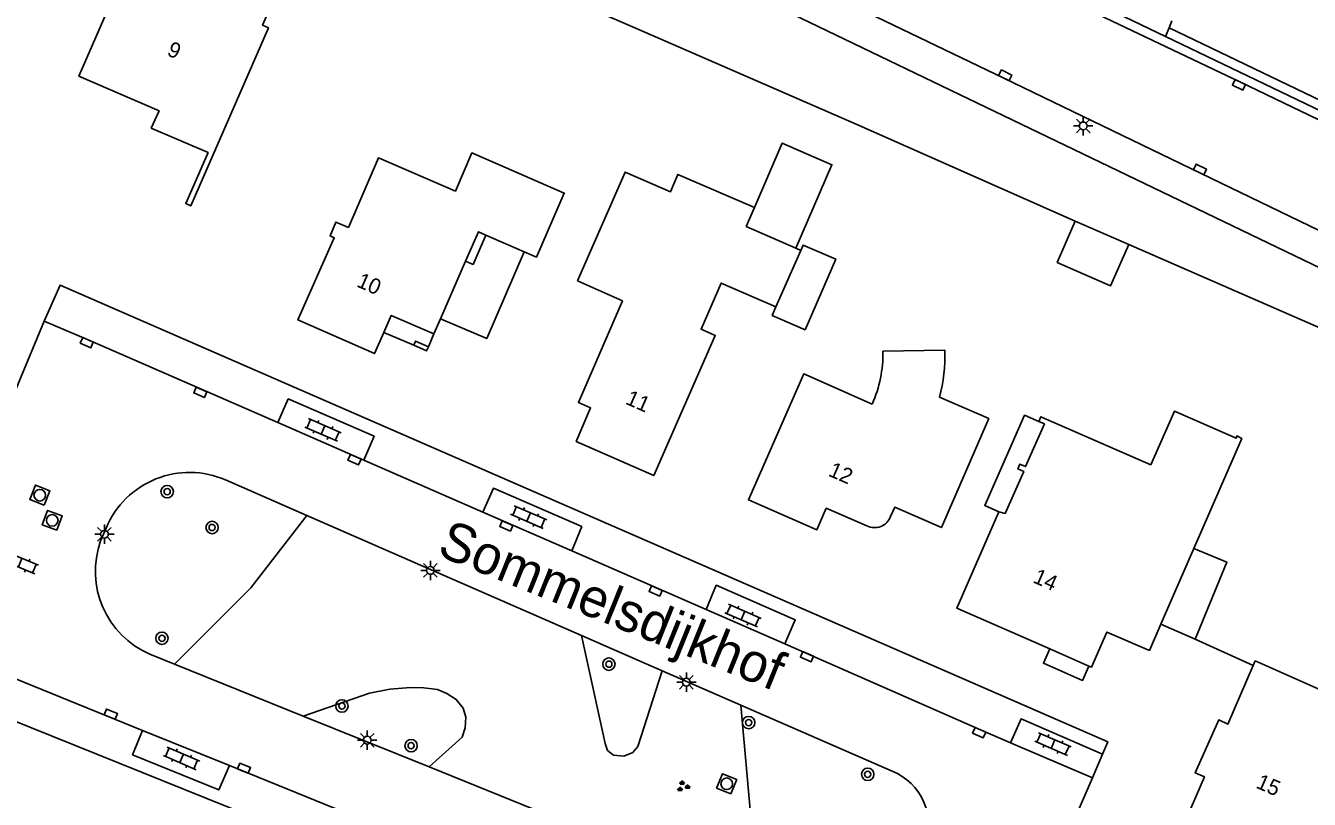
# Model space of a CAD drawing. Extents: x 124000 to 128010, y 398999 to 403000.
# Drawn here: x 126542.3 to 126625.2, y 399411 to 399461.1 of the extents above; entities that cross this region are included whole.
import ezdxf

# ---------------------------------------------------------------- set-up
doc = ezdxf.new("R2010")
doc.units = 0
for name, color, linetype in [('gg-afsc-muur', 7, 'Continuous'), ('gg-anno-huisnummerreeks BGT', 7, 'Continuous'), ('gg-anno-openbare ruimte label', 7, 'Continuous'), ('gg-bbg-bijgebouw', 7, 'Continuous'), ('gg-bbg-gedigitaliseerde bijgebouw', 7, 'Continuous'), ('gg-bbg-hoofdgebouw', 7, 'Continuous'), ('gg-bbg-luifel en loopbrug', 7, 'Continuous'), ('gg-bbg-onder overbouw', 7, 'Continuous'), ('gg-bbg-pand overbouw', 7, 'Continuous'), ('gg-bbg-pilaar onder overbouw', 7, 'Continuous'), ('gg-bbg-pilaar pand', 7, 'Continuous'), ('gg-bbg-tussenscheiding', 7, 'Continuous'), ('gg-knt-verharding', 7, 'Continuous'), ('gg-knt-verharding nz', 7, 'Continuous'), ('gt-grn-groengrens', 7, 'Continuous'), ('gt-symb-boom', 7, 'Continuous'), ('gt-symb-groenvak', 7, 'Continuous'), ('gt-symb-klinker verharding', 7, 'Continuous'), ('gt-symb-kolk', 7, 'Continuous'), ('gt-symb-lichtmast', 7, 'Continuous'), ('gt-symb-rioolschacht', 7, 'Continuous')]:
    doc.layers.add(name, color=color, linetype=linetype)

# ---------------------------------------------------------------- blocks, each defined once
blk = doc.blocks.new('gt0-KOLK')
at = {"layer": 'gt-symb-kolk'}
blk.add_lwpolyline([(0, 0), (0.375, 0), (0.375, 0.4), (-0.375, 0.4), (-0.375, 0), (0, 0)], dxfattribs=at)
blk = doc.blocks.new('gt0-BOOM')
at = {"layer": 'gt-symb-boom'}
for radius in [0.4, 0.2]:
    blk.add_circle((0, 0), radius, dxfattribs=at)
blk = doc.blocks.new('gt0-KL1')
at = {"layer": 'gt-symb-klinker verharding'}
for p, q in [((-1.15, 0.3), (1.15, 0.3)), ((-1, -0.3), (-1, 0.3)), ((-0.5, 0.3), (-0.5, 0.45)), ((0, -0.3), (0, 0.3)), ((0.5, 0.3), (0.5, 0.45)), ((1, -0.3), (1, 0.3)), ((-1.15, -0.3), (1.15, -0.3)), ((-0.5, -0.45), (-0.5, -0.3)), ((0.5, -0.45), (0.5, -0.3))]:
    blk.add_line(p, q, dxfattribs=at)
blk = doc.blocks.new('gt0-GRVAK')
at = {"layer": 'gt-symb-groenvak'}
for p, q in [((-0.11, 0.189), (-0.228, 0.24)), ((-0.182, 0.153), (0.088, 0.153)), ((-0.091, 0.211), (-0.156, 0.322)), ((-0.047, 0.214), (-0.047, 0.393)), ((-0.004, 0.211), (0.061, 0.322)), ((0.015, 0.189), (0.133, 0.24)), ((0.262, -0.052), (0.197, 0.059)), ((0.305, -0.049), (0.305, 0.13)), ((0.349, -0.052), (0.414, 0.059)), ((-0.245, -0.228), (-0.363, -0.177)), ((-0.318, -0.264), (-0.047, -0.264)), ((-0.226, -0.206), (-0.291, -0.095)), ((-0.183, -0.203), (-0.183, -0.024)), ((-0.139, -0.206), (-0.074, -0.095)), ((-0.12, -0.228), (-0.002, -0.177)), ((0.243, -0.074), (0.125, -0.023)), ((0.17, -0.11), (0.441, -0.11)), ((0.368, -0.074), (0.486, -0.023))]:
    blk.add_line(p, q, dxfattribs=at)
blk = doc.blocks.new('gt0-LMAST')
at = {"layer": 'gt-symb-lichtmast'}
for p, q in [((-0.182, 0.173), (-0.447, 0.438)), ((-0.005, 0.246), (-0.005, 0.621)), ((0.172, 0.173), (0.437, 0.438)), ((-0.255, -0.004), (-0.63, -0.004)), ((-0.182, -0.181), (-0.447, -0.446)), ((-0.005, -0.254), (-0.005, -0.629)), ((0.437, -0.446), (0.172, -0.181)), ((0.245, -0.004), (0.62, -0.004))]:
    blk.add_line(p, q, dxfattribs=at)
blk.add_circle((-0.005, -0.004), 0.25, dxfattribs=at)
blk = doc.blocks.new('gt0-RS')
at = {"layer": 'gt-symb-rioolschacht'}
blk.add_lwpolyline([(-0.5, -0.5), (0.5, -0.5), (0.5, 0.5), (-0.5, 0.5)], close=True, dxfattribs=at)
blk.add_circle((0, 0), 0.375, dxfattribs=at)

msp = doc.modelspace()

# ---------------------------------------------------------------- linework, layer by layer
at = {"layer": 'gg-afsc-muur'}
for p, q in [((126567.456, 399467.079), (126581.766, 399460.867)), ((126624.263, 399442.238), (126613.538, 399446.921)), ((126621.594, 399419.702), (126617.839, 399421.401))]:
    msp.add_line(p, q, dxfattribs=at)
for points in [[(126581.766, 399460.867), (126595.916, 399454.692), (126610.086, 399448.428)], [(126624.263, 399442.238), (126642.696, 399434.19), (126635.026, 399416.729)]]:
    msp.add_lwpolyline(points, dxfattribs=at)
at = {"layer": 'gg-bbg-bijgebouw'}
msp.add_line((126617.839, 399421.401), (126615.618, 399422.373), dxfattribs=at)
at = {"layer": 'gg-bbg-gedigitaliseerde bijgebouw'}
msp.add_lwpolyline([(126617.839, 399421.401), (126619.892, 399426.368), (126617.746, 399427.256)], dxfattribs=at)
at = {"layer": 'gg-bbg-hoofdgebouw'}
for p, q in [((126571.997, 399447.524), (126574.469, 399446.441)), ((126590.743, 399442.875), (126592.344, 399446.533)), ((126592.344, 399446.533), (126592.027, 399446.673)), ((126569.061, 399442.117), (126570.68, 399445.835)), ((126568.633, 399441.134), (126569.061, 399442.117)), ((126597.658, 399440.02), (126601.659, 399440.073)), ((126608.436, 399420.762), (126610.958, 399419.656))]:
    msp.add_line(p, q, dxfattribs=at)
for points in [[(126549.431, 399466.423), (126545.691, 399457.799), (126550.875, 399455.551), (126550.366, 399454.442), (126554.037, 399452.854), (126552.596, 399449.566), (126552.924, 399449.408), (126557.939, 399460.932), (126557.563, 399461.096), (126558.541, 399463.344), (126558.917, 399463.181)], [(126574.469, 399446.441), (126575.265, 399446.093), (126577.055, 399450.241), (126571.097, 399452.83), (126570.026, 399450.362), (126565.054, 399452.511), (126563.11, 399448.013), (126562.293, 399448.366), (126561.926, 399447.464), (126562.191, 399447.347), (126559.851, 399442.04), (126564.804, 399439.856), (126565.399, 399441.229)], [(126589.348, 399449.313), (126584.407, 399451.446), (126583.92, 399450.317), (126580.995, 399451.601), (126577.926, 399444.569)], [(126592.027, 399446.673), (126588.825, 399448.088), (126589.348, 399449.313)], [(126570.68, 399445.835), (126571.509, 399447.738), (126571.997, 399447.524)], [(126577.926, 399444.569), (126580.814, 399443.262), (126577.971, 399436.708), (126578.757, 399436.349), (126577.837, 399434.181), (126582.849, 399431.974), (126586.817, 399441.031), (126585.901, 399441.432), (126587.207, 399444.423), (126590.743, 399442.875)], [(126596.62, 399428.723), (126593.997, 399429.862), (126593.38, 399428.462), (126588.966, 399430.399), (126592.539, 399438.556), (126596.966, 399436.595)], [(126601.303, 399437.037), (126604.5, 399435.654), (126601.436, 399428.607), (126598.422, 399429.927), (126598.146, 399429.323)], [(126607.721, 399435.474), (126608.088, 399435.314), (126606.872, 399432.552), (126606.5, 399432.703), (126606.377, 399432.409), (126606.76, 399432.23), (126605.548, 399429.525), (126605.153, 399429.635)], [(126617.746, 399427.256), (126620.849, 399434.372), (126620.537, 399434.541), (126620.477, 399434.391), (126616.489, 399436.134), (126614.963, 399432.671), (126607.853, 399435.776), (126607.721, 399435.474)], [(126605.153, 399429.635), (126602.427, 399423.396), (126608.436, 399420.762)], [(126610.958, 399419.656), (126611.127, 399419.582), (126612.136, 399421.853), (126614.875, 399420.67), (126615.618, 399422.373)], [(126626.18, 399409.048), (126625.066, 399406.512), (126617.312, 399409.917), (126618.431, 399412.489), (126617.837, 399412.753), (126619.359, 399416.173), (126619.953, 399415.909), (126621.594, 399419.702)], [(126635.026, 399416.729), (126627.72, 399419.938), (126626.759, 399417.75), (126621.719, 399419.991), (126621.594, 399419.702)]]:
    msp.add_lwpolyline(points, dxfattribs=at)
for centre, radius, start, end in [((126589.438, 399439.898), 8.221, 336.30809, 0.84694), ((126590.968, 399439.788), 10.695, 345.09601, 1.52811), ((126597.113, 399429.709), 1.102, 243.41405, 339.51394)]:
    msp.add_arc(centre, radius, start, end, dxfattribs=at)
at = {"layer": 'gg-bbg-luifel en loopbrug'}
msp.add_line((126613.538, 399446.921), (126610.086, 399448.428), dxfattribs=at)
for points in [[(126589.348, 399449.313), (126591.139, 399453.463), (126594.358, 399452.073), (126592.027, 399446.673)], [(126610.086, 399448.428), (126608.92, 399445.753), (126612.374, 399444.248), (126613.538, 399446.921)], [(126571.997, 399447.524), (126571.176, 399445.622), (126570.68, 399445.835)], [(126569.061, 399442.117), (126572.046, 399440.828), (126574.469, 399446.441)], [(126592.344, 399446.533), (126592.493, 399446.876), (126594.604, 399445.956), (126592.62, 399441.404), (126590.504, 399442.326), (126590.743, 399442.875)], [(126607.721, 399435.474), (126606.803, 399435.877), (126604.238, 399430.037), (126605.153, 399429.635)], [(126608.436, 399420.762), (126608.032, 399419.834), (126610.556, 399418.733), (126610.958, 399419.656)]]:
    msp.add_lwpolyline(points, dxfattribs=at)
at = {"layer": 'gg-bbg-onder overbouw'}
msp.add_lwpolyline([(126565.399, 399441.229), (126565.876, 399442.329), (126568.633, 399441.134)], dxfattribs=at)
at = {"layer": 'gg-bbg-pand overbouw'}
for p, q in [((126567.334, 399440.399), (126565.399, 399441.229)), ((126568.633, 399441.134), (126568.276, 399440.307))]:
    msp.add_line(p, q, dxfattribs=at)
at = {"layer": 'gg-bbg-pilaar onder overbouw'}
msp.add_lwpolyline([(126567.334, 399440.399), (126567.454, 399440.67), (126568.276, 399440.307)], dxfattribs=at)
at = {"layer": 'gg-bbg-pilaar pand'}
msp.add_lwpolyline([(126568.276, 399440.307), (126568.157, 399440.036), (126567.334, 399440.399)], dxfattribs=at)
at = {"layer": 'gg-bbg-tussenscheiding'}
msp.add_line((126615.618, 399422.373), (126617.746, 399427.256), dxfattribs=at)
at = {"layer": 'gg-knt-verharding'}
for p, q in [((126644.456, 399436.463), (126551.311, 399481.314)), ((126609.606, 399463.406), (126615.913, 399460.368)), ((126615.913, 399460.368), (126634.392, 399451.47)), ((126543.456, 399441.956), (126534.905, 399421.519)), ((126560.416, 399429.401), (126555.16, 399431.698)), ((126578.172, 399421.641), (126560.416, 399429.401)), ((126547.467, 399428.609), (126547.093, 399427.76)), ((126583.396, 399419.358), (126578.172, 399421.641)), ((126550.278, 399420.425), (126551.872, 399419.781)), ((126551.872, 399419.781), (126560.191, 399416.423)), ((126588.481, 399417.135), (126583.396, 399419.358)), ((126560.191, 399416.423), (126568.33, 399413.136)), ((126598.247, 399412.867), (126588.481, 399417.135)), ((126611.848, 399413.962), (126611.198, 399412.428)), ((126568.33, 399413.136), (126589.595, 399404.55))]:
    msp.add_line(p, q, dxfattribs=at)
for points in [[(126644.16, 399439.045), (126630.304, 399445.667), (126605.473, 399457.674), (126579.677, 399470.072)], [(126646.859, 399444.868), (126620.758, 399457.416), (126606.304, 399464.312)], [(126543.456, 399441.956), (126544.481, 399444.286), (126612.187, 399414.763), (126611.848, 399413.962)], [(126534.905, 399421.519), (126533.941, 399419.15), (126602.609, 399391.475), (126603.536, 399393.813)], [(126611.159, 399406.995), (126609.982, 399409.615), (126611.198, 399412.428)]]:
    msp.add_lwpolyline(points, dxfattribs=at)
for centre, radius, start, end in [((126552.844, 399426.341), 5.836, 66.62046, 157.1338), ((126552.616, 399425.799), 5.86, 160.45051, 246.49234), ((126596.832, 399409.367), 3.775, 339.96148, 67.97903)]:
    msp.add_arc(centre, radius, start, end, dxfattribs=at)
at = {"layer": 'gg-knt-verharding nz'}
for p, q in [((126564.103, 399432.977), (126558.542, 399435.403)), ((126571.806, 399429.616), (126564.103, 399432.977)), ((126577.545, 399427.112), (126571.806, 399429.616)), ((126586.236, 399423.32), (126577.545, 399427.112)), ((126591.326, 399421.099), (126586.236, 399423.32)), ((126555.415, 399413.219), (126549.805, 399415.498)), ((126611.198, 399412.428), (126605.908, 399414.7)), ((126564.686, 399409.453), (126555.415, 399413.219))]:
    msp.add_line(p, q, dxfattribs=at)
for points in [[(126558.542, 399435.403), (126546.28, 399440.753), (126543.456, 399441.956)], [(126564.103, 399432.977), (126564.769, 399434.511), (126559.218, 399436.935), (126558.542, 399435.403)], [(126577.545, 399427.112), (126578.194, 399428.677), (126572.477, 399431.153), (126571.806, 399429.616)], [(126591.326, 399421.099), (126591.991, 399422.646), (126586.885, 399424.879), (126586.236, 399423.32)], [(126549.805, 399415.498), (126536.776, 399420.791), (126534.905, 399421.519)], [(126605.908, 399414.7), (126603.956, 399415.538), (126591.326, 399421.099)], [(126611.848, 399413.962), (126606.59, 399416.253), (126605.908, 399414.7)], [(126555.415, 399413.219), (126554.734, 399411.65), (126549.166, 399413.926), (126549.805, 399415.498)]]:
    msp.add_lwpolyline(points, dxfattribs=at)
at = {"layer": 'gt-grn-groengrens'}
for p, q in [((126616.163, 399460.914), (126616.333, 399461.372)), ((126615.913, 399460.368), (126616.163, 399460.914)), ((126616.163, 399460.914), (126644.366, 399447.336)), ((126588.481, 399417.135), (126589.595, 399404.55))]:
    msp.add_line(p, q, dxfattribs=at)
for points in [[(126551.872, 399419.781), (126556.809, 399424.711), (126560.416, 399429.401)], [(126583.396, 399419.358), (126581.822, 399414.453), (126581.487, 399414.07), (126580.902, 399413.841), (126580.236, 399413.887), (126579.855, 399414.205), (126579.714, 399414.658), (126578.172, 399421.641)], [(126560.191, 399416.423), (126564.463, 399417.899), (126565.793, 399418.159), (126567.124, 399418.282), (126567.993, 399418.259), (126568.862, 399418.151), (126569.473, 399417.884), (126570.083, 399417.498), (126570.518, 399416.926), (126570.697, 399416.355), (126570.662, 399415.654), (126570.453, 399415.063), (126568.33, 399413.136)]]:
    msp.add_lwpolyline(points, dxfattribs=at)

# ---------------------------------------------------------------- block references
at = {"layer": 'gt-symb-boom'}
for p in [(126551.396, 399430.934), (126554.301, 399428.616), (126551.059, 399421.455), (126579.943, 399419.78), (126562.691, 399417.074), (126588.98, 399416.001), (126567.163, 399414.509), (126596.672, 399412.659)]:
    msp.add_blockref('gt0-BOOM', p, dxfattribs=at)
at = {"layer": 'gt-symb-groenvak'}
msp.add_blockref('gt0-GRVAK', (126584.725, 399411.875), dxfattribs=at)
at = {"layer": 'gt-symb-klinker verharding'}
for p, rotation in [((126561.467, 399434.924), -23.567071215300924), ((126574.763, 399429.292), -23.56707121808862), ((126541.895, 399426.34), -22.716871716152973), ((126588.612, 399422.921), -23.567071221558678), ((126608.647, 399414.612), -23.56707121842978), ((126552.327, 399413.689), -23.56707121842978)]:
    msp.add_blockref('gt0-KL1', p, dxfattribs=dict(at, rotation=rotation))
at = {"layer": 'gt-symb-kolk'}
for p, rotation in [((126605.473, 399457.674), -25.77110594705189), ((126620.758, 399457.416), 154.40857585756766), ((126618.056, 399451.589), -25.719512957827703), ((126546.28, 399440.753), 156.4329287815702), ((126553.618, 399437.535), 156.4329287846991), ((126563.587, 399433.183), 156.4329287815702), ((126573.392, 399428.903), 156.48544331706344), ((126583.045, 399424.701), 156.4329287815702), ((126592.829, 399420.443), 156.4329287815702), ((126547.683, 399416.362), -21.97171039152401), ((126603.956, 399415.538), 156.74124066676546), ((126556.285, 399412.863), -22.02484593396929)]:
    msp.add_blockref('gt0-KOLK', p, dxfattribs=dict(at, rotation=rotation))
at = {"layer": 'gt-symb-lichtmast'}
for p in [(126610.605, 399454.587), (126547.347, 399428.183), (126568.416, 399425.844), (126584.955, 399418.62), (126564.331, 399414.869)]:
    msp.add_blockref('gt0-LMAST', p, dxfattribs=at)
at = {"layer": 'gt-symb-rioolschacht'}
for p, rotation in [((126543.164, 399430.704), 68.15602307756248), ((126543.966, 399429.078), 70.06095208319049), ((126587.56, 399412.046), 67.97515406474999)]:
    msp.add_blockref('gt0-RS', p, dxfattribs=dict(at, rotation=rotation))

# ---------------------------------------------------------------- texts
at = {"layer": 'gg-anno-huisnummerreeks BGT'}
for s, rotation, p in [('9', 336.5, (126551.326, 399459.171)), ('10', 336.2, (126563.579, 399444.221)), ('11', 336.2, (126580.957, 399436.632)), ('12', 336.3, (126594.065, 399431.983)), ('14', 336.3, (126607.287, 399425.087)), ('15', 336.3, (126621.702, 399411.812))]:
    msp.add_text(s, height=1, rotation=rotation, dxfattribs=at).set_placement(p)
at = {"layer": 'gg-anno-openbare ruimte label'}
msp.add_text('Sommelsdijkhof', height=2.5, rotation=338, dxfattribs=at).set_placement((126568.754, 399426.86))

doc.saveas('drawing.dxf')
